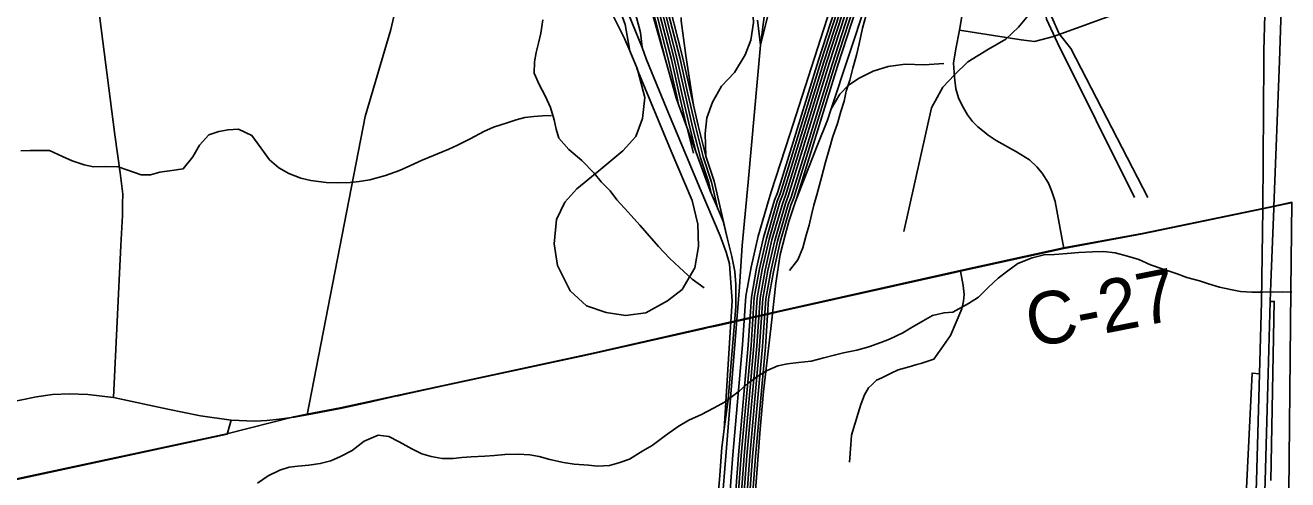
# Model space of a CAD drawing. Extents: x 114604 to 551442, y 316898 to 567001.
# Drawn here: x 165677 to 172907, y 393732 to 396333 of the extents above; entities that cross this region are included whole.
import ezdxf

# ---------------------------------------------------------------- set-up
doc = ezdxf.new("R2010")
doc.units = 0
for name, color, linetype in [('GE_P_Alignment_1000_Bearings', 7, 'Continuous'), ('GE_P_Alignment_1000_Cardinal_Points', 7, 'Continuous'), ('GE_P_Alignment_100_Cardinal_Points', 7, 'Continuous'), ('GE_P_Alignment_500_Bearings', 7, 'Continuous'), ('GE_P_Alignment_500_Cardinal_Points', 7, 'Continuous'), ('GE_P_Alignment_500_Distances', 7, 'Continuous'), ('GE_P_Alignment_500_Stations', 7, 'Continuous'), ('PM_P_Cells', 7, 'Continuous'), ('PM_P_CL_Double_Solid', 7, 'Continuous')]:
    doc.layers.add(name, color=color, linetype=linetype)

msp = doc.modelspace()

# ---------------------------------------------------------------- linework, layer by layer
at = {"layer": 'GE_P_Alignment_1000_Bearings'}
for p, q in [((169210.9, 396206.2), (169062.4, 396569.7)), ((169887.1, 396219.8), (169871.3, 396362)), ((169180.1, 396085.7), (169185.9, 396071.6)), ((169464.6, 395755.1), (169419, 395879.7)), ((169519.6, 395604.7), (169464.6, 395755.1)), ((169641.6, 395288.5), (169605.6, 395372))]:
    msp.add_line(p, q, dxfattribs=at)
for points in [[(170203.3, 401909), (170192.7, 401605.8), (170186.8, 401439.8), (170166.7, 401159.8), (170132.9, 400977.5), (170081, 400807.7), (169730.6, 400039.8), (169434.1, 399377.6), (169328.3, 399097.6), (169279.4, 398914.2), (169250, 398746.8), (169189.1, 398011.3), (169146.8, 397591), (169135.1, 397255.1), (169151, 397054.8), (169195.4, 396835.7), (169279.7, 396518.7), (169377.6, 396136.9), (169422.3, 395938.4), (169464.6, 395755.1)], [(170259.6, 401641.2), (170252.4, 401436.3), (170231.9, 401151.4), (170196.8, 400961.9), (170142.5, 400784.4), (169790.4, 400012.7), (169494.8, 399352.6), (169390.8, 399077.5), (169343.5, 398900.1), (169315.1, 398738.4), (169254.4, 398005.3), (169212.3, 397586.5), (169200.8, 397256.6), (169216.1, 397063.9), (169259.3, 396850.7), (169343.2, 396535.3), (169441.4, 396152.3), (169486.3, 395953), (169504.2, 395875.3)], [(170174.1, 401545.3), (170170.5, 401440.7), (170150.4, 401161.9), (170117, 400981.4), (170065.6, 400813.6), (169715.6, 400046.5), (169418.9, 399383.9), (169312.6, 399102.6), (169263.3, 398917.8), (169233.7, 398748.9), (169172.8, 398012.8), (169130.4, 397592.1), (169118.7, 397254.7), (169134.7, 397052.5), (169179.4, 396832), (169263.8, 396514.6), (169361.7, 396133.1), (169406.3, 395934.7), (169419, 395879.7)], [(170203.2, 401438.9), (170183, 401157.7), (170148.9, 400973.6), (170096.4, 400801.9), (169745.5, 400033), (169449.2, 399371.3), (169343.9, 399092.6), (169295.4, 398910.7), (169266.3, 398744.7), (169205.4, 398009.8), (169163.2, 397589.8), (169151.5, 397255.5), (169167.3, 397057.1), (169211.3, 396839.5), (169295.5, 396522.9), (169393.6, 396140.8), (169438.3, 395942), (169483.2, 395747.2), (169519.6, 395604.7)], [(170219.6, 401438.1), (170199.3, 401155.6), (170164.8, 400969.7), (170111.7, 400796.1), (169760.5, 400026.3), (169464.4, 399365.1), (169359.6, 399087.6), (169311.4, 398907.1), (169282.6, 398742.6), (169221.8, 398008.3), (169179.6, 397588.7), (169167.9, 397255.8), (169183.5, 397059.4), (169227.3, 396843.2), (169311.4, 396527), (169409.5, 396144.6), (169454.3, 395945.7), (169499.2, 395751.1), (169544.2, 395574.5), (169592, 395431.1), (169605.6, 395372)], [(170236, 401437.2), (170215.6, 401153.5), (170180.8, 400965.8), (170127.1, 400790.3), (169775.4, 400019.5), (169479.6, 399358.8), (169375.2, 399082.5), (169327.5, 398903.6), (169298.9, 398740.5), (169238.1, 398006.8), (169195.9, 397587.6), (169184.4, 397256.2), (169199.8, 397061.7), (169243.3, 396847), (169327.3, 396531.2), (169425.5, 396148.5), (169470.3, 395949.3), (169515.1, 395754.9), (169560, 395579.2), (169607.8, 395435.6), (169641.6, 395288.5)], [(170145.3, 401319.3), (170134.1, 401164), (170101, 400985.3), (170050.2, 400819.4), (169700.7, 400053.3), (169403.7, 399390.1), (169297, 399107.7), (169247.3, 398921.3), (169217.4, 398751), (169156.4, 398014.2), (169114.1, 397593.2), (169102.2, 397254.4), (169118.4, 397050.2), (169163.4, 396828.3), (169247.9, 396510.4), (169345.7, 396129.3), (169347.5, 396121.3)], [(170281.5, 401233.9), (170289.6, 401087.6), (170267.7, 400748.9), (170273.7, 400643), (170292.5, 400587.9), (170300.3, 400565.1), (170363.9, 400417.9), (170530.1, 400002.4), (170599.1, 399824.1), (170642, 399652.5), (170686.7, 399465.3), (170721, 399285), (170739.5, 399125.4), (170734.6, 398842.4), (170710.8, 398536.6), (170593.2, 397030.5), (170563, 396884.4), (170514.1, 396670.5), (170329, 396099.7), (170094.2, 395339.9)], [(169796.9, 393021.3), (169859.5, 393864), (169915.8, 394493.3), (169934.2, 394765.4), (169962.4, 394922.2), (170001.3, 395092.9), (170062.3, 395303), (170078.5, 395344.7), (170313.4, 396104.6), (170498.3, 396674.8), (170546.9, 396887.9), (170576.9, 397032.8), (170694.4, 398537.9), (170718.2, 398843.2), (170723.1, 399124.6), (170704.8, 399282.5), (170670.7, 399461.9), (170626.1, 399648.6), (170583.4, 399819.1), (170514.8, 399996.4), (170348.7, 400411.6), (170285, 400559.2), (170277, 400582.6), (170246.9, 400655.7)], [(169771.1, 392896.2), (169843.1, 393865.3), (169899.4, 394494.6), (169917.9, 394767.4), (169946.3, 394925.5), (169985.4, 395097), (170046.7, 395307.9), (170062.8, 395349.6), (170297.7, 396109.6), (170482.5, 396679.2), (170530.9, 396891.4), (170560.6, 397035.1), (170678.1, 398539.2), (170701.8, 398843.9), (170706.7, 399123.8), (170688.6, 399280.1), (170654.7, 399458.5), (170610.1, 399644.7), (170567.7, 399814.2), (170499.6, 399990.4), (170333.6, 400405.3), (170269.7, 400553.2), (170261.5, 400577.3), (170251, 400611.3)], [(169746.1, 392780.3), (169826.8, 393866.7), (169883, 394495.9), (169901.6, 394769.5), (169930.3, 394928.8), (169969.5, 395101.1), (170031, 395312.7), (170047.2, 395354.4), (170282.1, 396114.5), (170466.7, 396683.6), (170514.9, 396894.8), (170544.3, 397037.4), (170661.7, 398540.4), (170685.5, 398844.7), (170690.3, 399123), (170672.3, 399277.6), (170638.6, 399455), (170594.2, 399640.8), (170552.1, 399809.2), (170484.3, 399984.4), (170318.4, 400399), (170261.4, 400531.2)], [(169719.5, 392644.7), (169720.2, 392654.1), (169810.4, 393868), (169866.7, 394497.2), (169885.3, 394771.5), (169914.2, 394932.1), (169953.6, 395105.3), (170015.3, 395317.5), (170031.5, 395359.2), (170266.5, 396119.5), (170450.8, 396687.9), (170498.8, 396898.3), (170528.1, 397039.7), (170645.4, 398541.7), (170669.1, 398845.5), (170673.9, 399122.2), (170656.1, 399275.1), (170622.6, 399451.6), (170578.2, 399636.9), (170536.4, 399804.2), (170469, 399978.4), (170303.3, 400392.7), (170277.2, 400453.2)], [(169690.7, 392492.1), (169703.9, 392655.3), (169794.1, 393869.3), (169850.3, 394498.5), (169869, 394773.5), (169898.1, 394935.3), (169937.7, 395109.4), (169999.6, 395322.3), (170015.8, 395364.1), (170250.8, 396124.4), (170435, 396692.3), (170482.8, 396901.8), (170511.8, 397042), (170629, 398543), (170652.7, 398846.3), (170657.4, 399121.4), (170639.9, 399272.6), (170606.5, 399448.1), (170562.3, 399633), (170520.7, 399799.3), (170453.8, 399972.4), (170302.8, 400349.7)], [(169591.9, 391453.4), (169599.9, 391571), (169687.5, 392656.6), (169777.7, 393870.7), (169834, 394499.8), (169852.7, 394775.5), (169882, 394938.6), (169921.8, 395113.5), (169983.9, 395327.1), (170000.1, 395368.9), (170235.2, 396129.4), (170419.2, 396696.7), (170466.8, 396905.3), (170495.5, 397044.3), (170612.7, 398544.3), (170636.3, 398847.1), (170641, 399120.6), (170623.7, 399270.1), (170590.5, 399444.7), (170546.4, 399629.1), (170505.1, 399794.3), (170438.5, 399966.4), (170332.5, 400231.4)], [(169567.2, 391331.8), (169583.5, 391572.2), (169671.2, 392657.9), (169761.4, 393872), (169817.6, 394501), (169836.4, 394777.5), (169865.9, 394941.9), (169906, 395117.6), (169968.2, 395331.9), (169984.5, 395373.8), (170219.5, 396134.3), (170403.3, 396701), (170450.7, 396908.8), (170479.2, 397046.6), (170596.3, 398545.6), (170619.9, 398847.8), (170624.6, 399119.8), (170607.4, 399267.7), (170574.4, 399441.2), (170530.4, 399625.2), (170489.4, 399789.3), (170423.2, 399960.4), (170366.4, 400102.4)], [(169518.1, 391092.9), (169550.8, 391574.6), (169638.4, 392660.4), (169728.7, 393874.7), (169784.9, 394503.6), (169803.7, 394781.5), (169833.8, 394948.4), (169874.2, 395125.8), (169936.9, 395341.6), (169949, 395379), (170055.8, 395708.8), (170320.7, 396533.7), (170395.3, 396777.3), (170430.8, 396914.7), (170453.8, 397088.5), (170469.9, 397270.9), (170496.6, 397660), (170582.7, 398721.5), (170599.7, 399011.6), (170588, 399190.3), (170564.1, 399374.2), (170522.9, 399551), (170446.3, 399828.2), (170391.1, 400008.4)], [(169347.5, 396121.3), (169206.2, 396620.5), (169102, 397062.8), (169093.3, 397361.7), (169131.2, 397927.5)], [(170293.5, 395854.2), (170493.9, 396459.1), (170559, 396666.7), (170587.8, 396775.2), (170612.9, 396882.6), (170626.2, 396969.7), (170655.5, 397369)], [(168987.8, 397041.5), (169011.4, 396906.2), (169047.1, 396769.3), (169135.7, 396523.4), (169180.2, 396369.2), (169201.6, 396291.2), (169210.9, 396206.2)], [(170709.4, 395151.9), (170867.5, 395859.7), (170932.6, 395978.2), (170998.1, 396049.9), (171075.7, 396123.3), (171193.2, 396197.1), (171293.5, 396253.4), (171365.9, 396321.6), (171412.4, 396379.3), (171458.6, 396476.8), (171487.2, 396596.8), (171521.9, 396813.3)], [(169139.4, 396187.4), (169109.8, 396257.5), (169044.6, 396387.3), (168933.9, 396572.3), (168881.1, 396679.5), (168842.2, 396771.3)], [(169969.5, 396768.1), (169955.4, 396672.5), (169910.6, 396396.2), (169887.1, 396219.8)], [(170057.9, 396729.7), (170003.4, 396583.5), (169940.3, 396426.7), (169887.1, 396219.8)], [(169837, 396544.1), (169847.1, 396349.7), (169832.2, 396247.1), (169799.8, 396163.6), (169739.7, 396062.4), (169663.9, 395985.5), (169612.5, 395893.1), (169580.1, 395802.6), (169572.1, 395714), (169575.7, 395583.8)], [(172105.3, 395346.4), (171665.1, 396200.5), (171599.4, 396284.7), (171555.3, 396384.2), (171504, 396568.3)], [(171504, 396568.3), (171511.3, 396466.4), (171525, 396368.8), (171588.9, 396232.6), (172029.3, 395348.1)], [(169139.4, 396187.4), (169112.7, 396337.4), (169083.4, 396422)], [(169504.2, 395875.3), (169459.5, 396161.1), (169433.8, 396358.8), (169433.5, 396378)], [(169387, 390245.6), (169422.4, 390592.7), (169505.2, 391633.3), (169649, 393370.6), (169766.9, 394835.1), (169782.5, 395073.1), (169818.1, 395434.5), (169887.1, 396219.8)], [(169185.9, 396071.6), (169182.2, 396086.2), (169139.4, 396187.4)], [(169210.9, 396206.2), (169233.9, 396140.4), (169352.3, 395853), (169543.1, 395396), (169657.9, 395127.7), (169691.6, 395034.2), (169711.2, 394968.4), (169718.9, 394859.1), (169724.9, 394754.9), (169707.7, 394483.9), (169680.1, 394020.9)], [(169185.9, 396071.6), (169376.6, 395611.9), (169495.9, 395330.6), (169529.4, 395194.1), (169532.5, 395066.1), (169511.7, 394944.4), (169438.8, 394820.1), (169354.6, 394756.6), (169231.4, 394686.3), (169114.3, 394672.4), (169003.5, 394689), (168892.5, 394727.2), (168798.6, 394813.4), (168725.9, 394958.2), (168705.5, 395081.8), (168719.7, 395220.8), (168766.7, 395321), (168835.6, 395397.4), (168962.9, 395500.4), (169098.8, 395614.2), (169174.2, 395697.2), (169212.5, 395799.5), (169224.7, 395918.9), (169185.9, 396071.6)], [(169419, 395879.7), (169405.3, 395917), (169347.5, 396121.3)], [(170094.2, 395339.9), (170212.1, 395644), (170272.1, 395789.6), (170293.5, 395854.2), (170343.3, 395938.2), (170390.8, 395988.5), (170449.6, 396027.9), (170534, 396070.8), (170618.5, 396097.8), (170717, 396109.7), (170826.1, 396107.7), (170938.6, 396114.7)], [(169504.2, 395875.3), (169531.1, 395758.8), (169575.7, 395583.8)], [(169464.6, 395755.1), (169467.3, 395743.3), (169503.7, 395600.6)], [(169605.6, 395372), (169599.8, 395385.4), (169519.6, 395604.7)], [(169575.7, 395583.8), (169623.6, 395440), (169699.9, 395107.9)], [(169699.9, 395107.9), (169674.8, 395211.4), (169641.6, 395288.5)], [(169796.9, 393021.3), (169812.3, 393098.3), (169822.7, 393192.7), (169843.9, 393467.6), (169886.1, 394021.9), (169905.9, 394237.6), (169953.8, 394647.7), (169975.4, 394856.9), (170000.1, 395020.8), (170028.9, 395131.1), (170050.5, 395209.9), (170085.8, 395318.4), (170094.2, 395339.9)], [(169680.1, 394020.9), (169702.5, 394191), (169718.6, 394378.4), (169746.6, 394723.6), (169747.2, 394848.5), (169740.6, 394923.1), (169723.9, 395009.1), (169699.9, 395107.9)], [(169395.5, 390520.8), (169416.8, 390744.8), (169460.2, 391346.4), (169463.1, 391377.6), (169465.2, 391403.5), (169518.2, 392069.5), (169530.7, 392241.7), (169578.3, 392827.7), (169655.3, 393757.3), (169666.4, 393916.6), (169680.1, 394020.9)]]:
    msp.add_lwpolyline(points, dxfattribs=at)
at = {"layer": 'GE_P_Alignment_1000_Cardinal_Points'}
msp.add_lwpolyline([(170397.9, 393832.5), (170405.7, 393932.6), (170409.6, 393986.7), (170447.4, 394113), (170463.3, 394163.1), (170483.2, 394217.2), (170507.1, 394257.3), (170527, 394277.4), (170553, 394301.5), (170583, 394315.6), (170636.9, 394341.7), (170676.9, 394359.9), (170738.8, 394378), (170782.8, 394392.1), (170806.8, 394396.2), (170880.7, 394422.4), (170922.6, 394480.6), (170976.4, 394556.8), (171040.2, 394709.2), (171051.2, 394753.6), (171054.1, 394792.8), (171048.5, 394844.4), (171033.5, 394925.7)], dxfattribs=at)
at = {"layer": 'GE_P_Alignment_100_Cardinal_Points'}
for points in [[(167291.9, 394103.5), (167624.1, 395810.2), (167771.2, 396309.3), (167809.9, 396476), (167806.3, 396555), (167786.6, 396653), (167682.9, 397175), (167632.8, 397427.1), (167592.3, 397770.5), (167524.5, 398360.8), (167480.4, 398745.1), (167423.3, 399300), (167345.5, 399979.5), (167191.7, 401264.1), (167119.9, 401869.2), (167001.5, 402880.6), (166911.5, 403631.5), (166864.1, 403966.8), (166782.8, 404640.3), (166731.9, 405142.7), (166671.9, 405646.2)], [(171027.3, 396304.6), (171510, 399182.8), (171539.5, 399352), (171554.1, 399459.7), (171552.9, 399623.5), (171520.3, 399884.5), (171414.7, 400381.1)], [(166183.2, 394202.5), (166224.1, 395072.5), (166234.2, 395244.9), (166233.7, 395312.6), (166236.1, 395366.3), (166221.1, 395487.7), (166189.9, 395706.4), (166094.2, 396448.7), (166024.6, 397079.6), (165916.7, 397944.6), (165850.5, 398520.2)], [(171027.3, 396304.6), (171381.2, 396249.4), (171457.8, 396239.7), (171565.3, 396269.1), (171982.3, 396420.4), (171987, 396421.4), (172056, 396436.7), (172637.8, 396405.7)], [(171624.5, 395056), (171575.8, 395325.3), (171556.4, 395382.2), (171537, 395428.7), (171500.3, 395487.3), (171470.6, 395523.4), (171428.8, 395562.9), (171354.1, 395609), (171237.8, 395673.9), (171192.6, 395704.7), (171168.3, 395723.6), (171133.5, 395752.7), (171102.1, 395781.9), (171074.2, 395819.7), (171042.7, 395874.8), (171021.6, 395917.9), (171007.4, 395969.7), (170998.3, 396035.4), (170994.2, 396116.6), (171007.5, 396198), (171027.3, 396304.6)], [(164550.9, 393947.4), (164646.1, 393531.4), (165629.1, 393733.2), (166832.8, 393991.9), (166855.9, 394072.1)]]:
    msp.add_lwpolyline(points, dxfattribs=at)
at = {"layer": 'GE_P_Alignment_500_Bearings'}
msp.add_line((168071.4, 394268.2), (168853.6, 394436.7), dxfattribs=at)
for points in [[(171624.5, 395056), (172075.6, 395138.4), (172765.6, 395281.9), (172828.6, 395295), (172927.2, 395316.3)], [(170983.3, 394914.5), (171033.5, 394925.7), (171624.5, 395056)], [(169944, 394681.9), (169980.7, 394690.1), (170983.3, 394914.5)], [(169579.6, 394600.3), (169629.8, 394611.5), (169944, 394681.9)], [(168853.6, 394436.7), (168931.8, 394453.6), (169559.6, 394595.8), (169579.6, 394600.3)], [(167812.8, 394212.4), (167836.8, 394217.6), (168071.4, 394268.2)], [(163836.8, 393843.8), (163942.3, 393843.5), (164178.9, 393873.2), (164276.6, 393889), (164550.9, 393947.4), (164880.6, 394020), (165212.6, 394091.2), (165555.6, 394168.6), (165741.4, 394205.3), (165833.5, 394218.9), (165929.9, 394223.9), (166035, 394219.5), (166183.2, 394202.5), (166494.6, 394134.9), (166681.8, 394096.7), (166855.9, 394072.1), (166992.9, 394067), (167060, 394070.1), (167130.6, 394077.5), (167216.7, 394088.9), (167291.9, 394103.5)], [(167657.7, 394178.4), (167673.1, 394181.8), (167798.4, 394209.3), (167812.8, 394212.4)], [(167291.9, 394103.5), (167482.5, 394140), (167657.7, 394178.4)]]:
    msp.add_lwpolyline(points, dxfattribs=at)
at = {"layer": 'GE_P_Alignment_500_Cardinal_Points'}
for points in [[(172809.7, 393726.9), (172830.6, 394752.8), (172807.1, 394751.8)], [(172745.1, 394338.6), (172702.8, 394342.5), (172671.3, 393683.1)]]:
    msp.add_lwpolyline(points, dxfattribs=at)
at = {"layer": 'GE_P_Alignment_500_Distances'}
for points in [[(172931.2, 395320.3), (172827.4, 395297.8), (172764.4, 395284.7), (172074.4, 395141.2), (171623.4, 395058.8), (171032.3, 394928.5), (169558.4, 394598.6), (168930.6, 394456.4), (167797.2, 394212.1), (167481.3, 394142.8), (167290.7, 394106.3), (167215.5, 394091.7), (166831.6, 393994.7), (165627.9, 393736.1)], [(165627.9, 393736.1), (166831.6, 393994.7), (167215.5, 394091.7), (167290.7, 394106.3), (167481.3, 394142.8), (167797.2, 394212.1), (168930.6, 394456.4), (169558.4, 394598.6), (171032.3, 394928.5), (171623.4, 395058.8), (172074.4, 395141.2), (172764.4, 395284.7), (172827.4, 395297.8), (172931.2, 395320.3), (172925.8, 394815.7), (172911.5, 393468.2)]]:
    msp.add_lwpolyline(points, dxfattribs=at)
at = {"layer": 'GE_P_Alignment_500_Stations'}
msp.add_line((172811.3, 394858.3), (172828.2, 395284.4), dxfattribs=at)
for points in [[(172771.3, 396187.4), (172793.5, 397018.8), (172795.4, 397087.5)], [(172828.2, 395284.4), (172828.6, 395295), (172860.8, 396128), (172889.1, 397019.9), (172889.7, 397041.2)], [(172641.1, 390446.5), (172672.1, 391408.5), (172684.8, 392074.7), (172687, 392167.1), (172705.6, 393078.6), (172728.6, 393724.7), (172745.1, 394338.6), (172757.2, 394751.1), (172765.6, 395281.9), (172769.8, 396129.2), (172771.3, 396187.4)], [(172774.6, 393605.6), (172778.5, 393725.4), (172795, 394339.3), (172807.1, 394751.8), (172811.3, 394858.3)]]:
    msp.add_lwpolyline(points, dxfattribs=at)
at = {"layer": 'PM_P_Cells'}
for points in [[(168642.4, 396364.8), (168630.1, 396288.8), (168615.8, 396230.8), (168603.6, 396176.7), (168593.4, 396124.7), (168591.1, 396058.6), (168620.8, 395994.4), (168654.5, 395930.2), (168686.2, 395862), (168705.9, 395791.8), (168717.7, 395737.7), (168733.5, 395687.6), (168791.2, 395621.3), (168864.9, 395558.9), (168934.6, 395486.5), (168976.4, 395436.3), (169026.2, 395386), (169066, 395333.8), (169129.7, 395263.5), (169197.4, 395189.1), (169253.1, 395126.8), (169304.8, 395066.6), (169366.5, 395000.2), (169424.3, 394945.9), (169496, 394879.6), (169565.8, 394829.2)], [(170490.9, 396385.9), (170472.6, 396315.9), (170452.2, 396227.8), (170437.9, 396161.8), (170417.6, 396087.8), (170399.3, 396019.8), (170379, 395955.7), (170366.7, 395899.7), (170348.5, 395839.7), (170328.2, 395771.7), (170301.8, 395695.7), (170281.5, 395621.6), (170261.2, 395549.6), (170236.8, 395461.6), (170210.3, 395361.6), (170194.1, 395303.5), (170179.8, 395247.5), (170167.6, 395189.5), (170149.3, 395131.5), (170131, 395059.4), (170102.6, 394989.5), (170054.4, 394929.5)], [(165652.5, 395615.1), (165706.5, 395616.9), (165816.6, 395616.4), (165890.4, 395582.1), (165946.3, 395557.9), (166014.2, 395533.6), (166068.2, 395523.4), (166136.2, 395525.1), (166210.2, 395522.8), (166264.2, 395504.6), (166342, 395476.3), (166394.1, 395476.1), (166448.1, 395491.9), (166516.2, 395501.7), (166582.3, 395511.4), (166636.6, 395579.3), (166674.9, 395647.3), (166729.1, 395705.1), (166785.2, 395725), (166839.3, 395734.8), (166899.3, 395738.5), (166975.2, 395702.2), (167026.9, 395631.9), (167076.6, 395563.6), (167130.4, 395517.4), (167186.3, 395485.1), (167256.2, 395458.8), (167312.1, 395444.6), (167400.1, 395432.2), (167464.1, 395432), (167538.1, 395433.7), (167590.1, 395439.5), (167650.2, 395449.3), (167740.3, 395473), (167820.5, 395502.7), (167880.6, 395528.6), (167950.7, 395560.3), (168103.1, 395623.8), (168153.2, 395647.7), (168225.3, 395683.5), (168303.6, 395725.2), (168359.7, 395749.1), (168437.8, 395774.8), (168487.9, 395792.6), (168538, 395804.5), (168590, 395810.3), (168640, 395814.1), (168692, 395815.9)], [(171079.7, 394741.4), (171136, 394777.1), (171194.4, 394834.9), (171248.7, 394884.7), (171305.1, 394928.4), (171361.3, 394970.1), (171443.6, 395001.7), (171511.7, 395019.3), (171571.8, 395020.9), (171643.8, 395026.5), (171711.9, 395032.1), (171790, 395035.6), (171852, 395037.2), (171920, 395030.8), (171989.9, 395012.3), (172053.8, 394991.8), (172121.7, 394961.3), (172193.5, 394936.8), (172273.4, 394910.3), (172329.3, 394889.9), (172401.2, 394869.4), (172453.2, 394853), (172517.1, 394834.6), (172579, 394820.1), (172637, 394809.8), (172701, 394805.3), (172765, 394804.9), (172821, 394806.6), (172879.1, 394806.2), (172931.1, 394807.9)], [(167008.4, 393711.3), (167068.6, 393753.2), (167134.7, 393787), (167188.8, 393802.8), (167238.8, 393808.6), (167300.9, 393814.4), (167366.9, 393824.1), (167427, 393839.9), (167483.1, 393863.8), (167549.3, 393899.6), (167617.6, 393951.4), (167697.7, 393987.1), (167759.7, 393978.9), (167819.6, 393948.6), (167891.4, 393908.3), (167949.3, 393880), (168001.2, 393863.8), (168065.2, 393853.6), (168127.2, 393853.3), (168177.3, 393859.1), (168231.3, 393862.9), (168309.3, 393866.6), (168365.3, 393870.5), (168423.4, 393876.2), (168499.4, 393878), (168567.4, 393873.7), (168621.4, 393865.5), (168681.3, 393847.2), (168759.2, 393830.9), (168821.2, 393820.7), (168903.2, 393814.3), (168955.2, 393810.1), (169023.2, 393813.9), (169077.3, 393827.7), (169137.4, 393849.5), (169213.6, 393897.3), (169267.8, 393927.1), (169344, 393984.9), (169416.3, 394036.7), (169478.5, 394072.5), (169550.6, 394104.3), (169618.8, 394142.1), (169685, 394177.9), (169767.3, 394239.7), (169817.5, 394283.5), (169873.7, 394325.4), (169925.8, 394357.2), (169987.9, 394383), (170042, 394394.9), (170106.1, 394402.6), (170178.1, 394410.4), (170250.2, 394430.1), (170310.3, 394443.9), (170364.3, 394457.7), (170440.4, 394473.5), (170508.5, 394493.2), (170576.6, 394517), (170626.7, 394536.8), (170702.9, 394572.6), (170757.1, 394604.5), (170819.2, 394640.3), (170873.4, 394672.1), (170939.5, 394687.9), (170989.5, 394691.7), (171079.7, 394741.4)]]:
    msp.add_lwpolyline(points, dxfattribs=at)

# ---------------------------------------------------------------- texts
at = {"layer": 'PM_P_CL_Double_Solid'}
msp.add_text('C-27', height=300.02, rotation=11.13553, dxfattribs=at).set_placement((171439.6, 394485.3))

doc.saveas('drawing.dxf')
